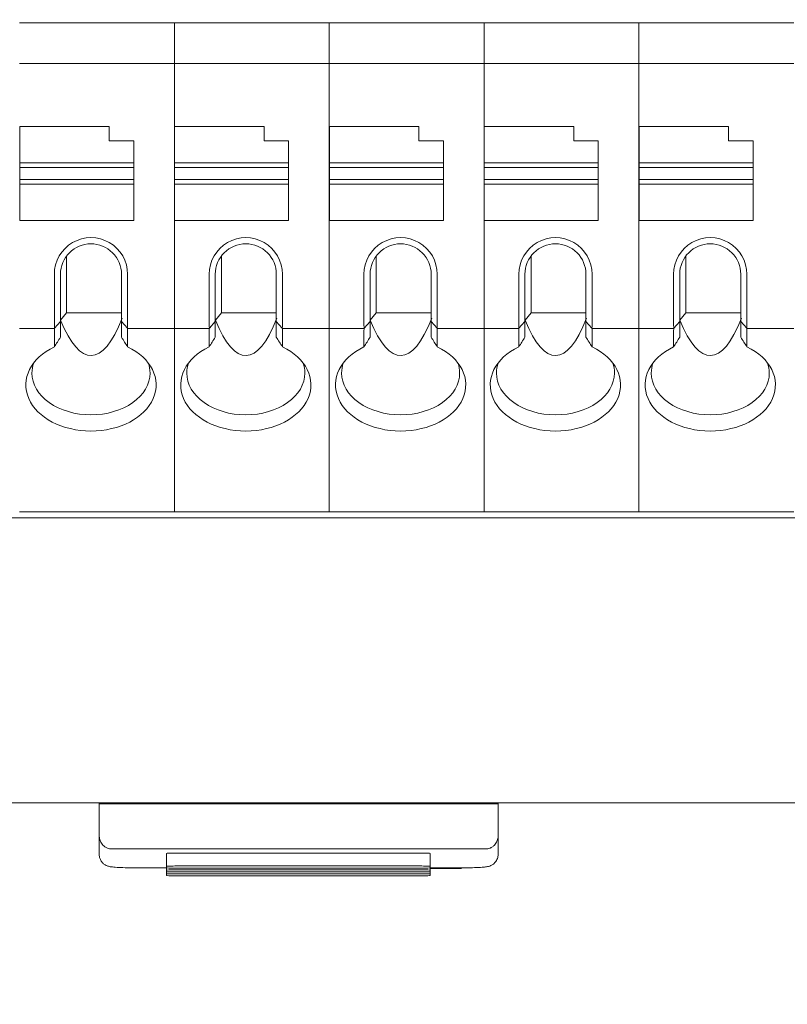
# Model space of a CAD drawing. Header units: millimetres. Extents: x -1114 to 1396, y -630 to 631.
# Tile 558 of 656: x 817 to 836, y -183 to -158. Entities that reach past the tile are written whole.
import ezdxf

# ---------------------------------------------------------------- set-up
doc = ezdxf.new("R2010")
doc.units = ezdxf.units.MM
doc.header["$MEASUREMENT"] = 0

msp = doc.modelspace()

# ---------------------------------------------------------------- linework, layer by layer
at = {"lineweight": 18}
for points, knots in [([(1038.9843, -629.7647), (1038.9843, -629.7647), (-1111.4882, -629.7647), (-1111.4882, -629.7647), (-1111.4882, -629.7647), (-1111.4882, -629.7647), (-1111.4882, 630.7883), (-1111.4882, 630.7883), (-1111.4882, 630.7883), (-1111.4882, 630.7883), (1038.9843, 630.7883), (1038.9843, 630.7883)], [0, 0, 0, 0, 0.3333333, 0.3333333, 0.3333333, 0.3333333, 0.6666667, 0.6666667, 0.6666667, 0.6666667, 1, 1, 1, 1]), ([(819.8921, -164.7066), (819.8921, -164.3851), (819.7205, -164.088), (819.4421, -163.9272), (819.4421, -163.9272), (819.1636, -163.7664), (818.8205, -163.7664), (818.5421, -163.9272), (818.5421, -163.9272), (818.2636, -164.088), (818.0921, -164.3851), (818.0921, -164.7066)], [0, 0, 0, 0, 0.3333333, 0.3333333, 0.3333333, 0.3333333, 0.6666667, 0.6666667, 0.6666667, 0.6666667, 1, 1, 1, 1]), ([(823.6953, -164.7066), (823.6953, -164.3851), (823.5238, -164.088), (823.2453, -163.9272), (823.2453, -163.9272), (822.9669, -163.7664), (822.6238, -163.7664), (822.3453, -163.9272), (822.3453, -163.9272), (822.0669, -164.088), (821.8953, -164.3851), (821.8953, -164.7066)], [0, 0, 0, 0, 0.3333333, 0.3333333, 0.3333333, 0.3333333, 0.6666667, 0.6666667, 0.6666667, 0.6666667, 1, 1, 1, 1]), ([(827.4986, -164.7066), (827.4986, -164.3851), (827.327, -164.088), (827.0486, -163.9272), (827.0486, -163.9272), (826.7701, -163.7664), (826.427, -163.7664), (826.1486, -163.9272), (826.1486, -163.9272), (825.8701, -164.088), (825.6986, -164.3851), (825.6986, -164.7066)], [0, 0, 0, 0, 0.3333333, 0.3333333, 0.3333333, 0.3333333, 0.6666667, 0.6666667, 0.6666667, 0.6666667, 1, 1, 1, 1]), ([(831.3018, -164.7066), (831.3018, -164.3851), (831.1303, -164.088), (830.8518, -163.9272), (830.8518, -163.9272), (830.5734, -163.7664), (830.2303, -163.7664), (829.9518, -163.9272), (829.9518, -163.9272), (829.6734, -164.088), (829.5018, -164.3851), (829.5018, -164.7066)], [0, 0, 0, 0, 0.3333333, 0.3333333, 0.3333333, 0.3333333, 0.6666667, 0.6666667, 0.6666667, 0.6666667, 1, 1, 1, 1]), ([(835.1051, -164.7066), (835.1051, -164.3851), (834.9336, -164.088), (834.6551, -163.9272), (834.6551, -163.9272), (834.3766, -163.7664), (834.0336, -163.7664), (833.7551, -163.9272), (833.7551, -163.9272), (833.4766, -164.088), (833.3051, -164.3851), (833.3051, -164.7066)], [0, 0, 0, 0, 0.3333333, 0.3333333, 0.3333333, 0.3333333, 0.6666667, 0.6666667, 0.6666667, 0.6666667, 1, 1, 1, 1]), ([(818.9921, -163.9566), (818.7932, -163.9566), (818.6024, -164.0356), (818.4617, -164.1763), (818.4617, -164.1763), (818.3211, -164.3169), (818.2421, -164.5077), (818.2421, -164.7066)], [0, 0, 0, 0, 0.5, 0.5, 0.5, 0.5, 1, 1, 1, 1]), ([(819.7421, -164.7066), (819.7421, -164.5077), (819.6631, -164.3169), (819.5224, -164.1763), (819.5224, -164.1763), (819.3817, -164.0356), (819.191, -163.9566), (818.9921, -163.9566)], [0, 0, 0, 0, 0.5, 0.5, 0.5, 0.5, 1, 1, 1, 1]), ([(822.7953, -163.9566), (822.5964, -163.9566), (822.4056, -164.0356), (822.265, -164.1763), (822.265, -164.1763), (822.1243, -164.3169), (822.0453, -164.5077), (822.0453, -164.7066)], [0, 0, 0, 0, 0.5, 0.5, 0.5, 0.5, 1, 1, 1, 1]), ([(823.5453, -164.7066), (823.5453, -164.5077), (823.4663, -164.3169), (823.3257, -164.1763), (823.3257, -164.1763), (823.185, -164.0356), (822.9942, -163.9566), (822.7953, -163.9566)], [0, 0, 0, 0, 0.5, 0.5, 0.5, 0.5, 1, 1, 1, 1]), ([(826.5986, -163.9566), (826.3997, -163.9566), (826.2089, -164.0356), (826.0683, -164.1763), (826.0683, -164.1763), (825.9276, -164.3169), (825.8486, -164.5077), (825.8486, -164.7066)], [0, 0, 0, 0, 0.5, 0.5, 0.5, 0.5, 1, 1, 1, 1]), ([(827.3486, -164.7066), (827.3486, -164.5077), (827.2696, -164.3169), (827.1289, -164.1763), (827.1289, -164.1763), (826.9883, -164.0356), (826.7975, -163.9566), (826.5986, -163.9566)], [0, 0, 0, 0, 0.5, 0.5, 0.5, 0.5, 1, 1, 1, 1]), ([(830.4018, -163.9566), (830.2029, -163.9566), (830.0122, -164.0356), (829.8715, -164.1763), (829.8715, -164.1763), (829.7309, -164.3169), (829.6518, -164.5077), (829.6518, -164.7066)], [0, 0, 0, 0, 0.5, 0.5, 0.5, 0.5, 1, 1, 1, 1]), ([(831.1518, -164.7066), (831.1518, -164.5077), (831.0728, -164.3169), (830.9322, -164.1763), (830.9322, -164.1763), (830.7915, -164.0356), (830.6007, -163.9566), (830.4018, -163.9566)], [0, 0, 0, 0, 0.5, 0.5, 0.5, 0.5, 1, 1, 1, 1]), ([(834.2051, -163.9566), (834.0062, -163.9566), (833.8154, -164.0356), (833.6748, -164.1763), (833.6748, -164.1763), (833.5341, -164.3169), (833.4551, -164.5077), (833.4551, -164.7066)], [0, 0, 0, 0, 0.5, 0.5, 0.5, 0.5, 1, 1, 1, 1]), ([(834.9551, -164.7066), (834.9551, -164.5077), (834.8761, -164.3169), (834.7354, -164.1763), (834.7354, -164.1763), (834.5948, -164.0356), (834.404, -163.9566), (834.2051, -163.9566)], [0, 0, 0, 0, 0.5, 0.5, 0.5, 0.5, 1, 1, 1, 1]), ([(818.0921, -166.486), (817.5114, -166.7653), (817.2563, -167.2798), (817.4629, -167.7544), (817.4629, -167.7544), (817.6696, -168.229), (818.2898, -168.5528), (818.9921, -168.5528)], [0, 0, 0, 0, 0.5, 0.5, 0.5, 0.5, 1, 1, 1, 1]), ([(818.9921, -168.5528), (819.6944, -168.5528), (820.3146, -168.229), (820.5212, -167.7544), (820.5212, -167.7544), (820.7279, -167.2798), (820.4727, -166.7653), (819.8921, -166.486)], [0, 0, 0, 0, 0.5, 0.5, 0.5, 0.5, 1, 1, 1, 1]), ([(821.8953, -166.486), (821.3147, -166.7653), (821.0595, -167.2798), (821.2662, -167.7544), (821.2662, -167.7544), (821.4728, -168.229), (822.093, -168.5528), (822.7953, -168.5528)], [0, 0, 0, 0, 0.5, 0.5, 0.5, 0.5, 1, 1, 1, 1]), ([(822.7953, -168.5528), (823.4976, -168.5528), (824.1178, -168.229), (824.3245, -167.7544), (824.3245, -167.7544), (824.5311, -167.2798), (824.276, -166.7653), (823.6953, -166.486)], [0, 0, 0, 0, 0.5, 0.5, 0.5, 0.5, 1, 1, 1, 1]), ([(825.6986, -166.486), (825.1179, -166.7653), (824.8628, -167.2798), (825.0694, -167.7544), (825.0694, -167.7544), (825.2761, -168.229), (825.8963, -168.5528), (826.5986, -168.5528)], [0, 0, 0, 0, 0.5, 0.5, 0.5, 0.5, 1, 1, 1, 1]), ([(826.5986, -168.5528), (827.3009, -168.5528), (827.9211, -168.229), (828.1277, -167.7544), (828.1277, -167.7544), (828.3344, -167.2798), (828.0792, -166.7653), (827.4986, -166.486)], [0, 0, 0, 0, 0.5, 0.5, 0.5, 0.5, 1, 1, 1, 1]), ([(829.5018, -166.486), (828.9212, -166.7653), (828.666, -167.2798), (828.8727, -167.7544), (828.8727, -167.7544), (829.0794, -168.229), (829.6995, -168.5528), (830.4018, -168.5528)], [0, 0, 0, 0, 0.5, 0.5, 0.5, 0.5, 1, 1, 1, 1]), ([(830.4018, -168.5528), (831.1041, -168.5528), (831.7243, -168.229), (831.931, -167.7544), (831.931, -167.7544), (832.1377, -167.2798), (831.8825, -166.7653), (831.3018, -166.486)], [0, 0, 0, 0, 0.5, 0.5, 0.5, 0.5, 1, 1, 1, 1]), ([(833.3051, -166.486), (832.7244, -166.7653), (832.4693, -167.2798), (832.6759, -167.7544), (832.6759, -167.7544), (832.8826, -168.229), (833.5028, -168.5528), (834.2051, -168.5528)], [0, 0, 0, 0, 0.5, 0.5, 0.5, 0.5, 1, 1, 1, 1]), ([(834.2051, -168.5528), (834.9074, -168.5528), (835.5276, -168.229), (835.7342, -167.7544), (835.7342, -167.7544), (835.9409, -167.2798), (835.6857, -166.7653), (835.1051, -166.486)], [0, 0, 0, 0, 0.5, 0.5, 0.5, 0.5, 1, 1, 1, 1]), ([(817.5421, -167.13), (817.5421, -167.4019), (817.6948, -167.6627), (817.9668, -167.855), (817.9668, -167.855), (818.2387, -168.0473), (818.6075, -168.1553), (818.9921, -168.1553)], [0, 0, 0, 0, 0.5, 0.5, 0.5, 0.5, 1, 1, 1, 1]), ([(818.9921, -168.1553), (819.3766, -168.1553), (819.7454, -168.0473), (820.0174, -167.855), (820.0174, -167.855), (820.2893, -167.6627), (820.4421, -167.4019), (820.4421, -167.13)], [0, 0, 0, 0, 0.5, 0.5, 0.5, 0.5, 1, 1, 1, 1]), ([(821.3453, -167.13), (821.3453, -167.4019), (821.4981, -167.6627), (821.77, -167.855), (821.77, -167.855), (822.0419, -168.0473), (822.4108, -168.1553), (822.7953, -168.1553)], [0, 0, 0, 0, 0.5, 0.5, 0.5, 0.5, 1, 1, 1, 1]), ([(822.7953, -168.1553), (823.1799, -168.1553), (823.5487, -168.0473), (823.8206, -167.855), (823.8206, -167.855), (824.0926, -167.6627), (824.2453, -167.4019), (824.2453, -167.13)], [0, 0, 0, 0, 0.5, 0.5, 0.5, 0.5, 1, 1, 1, 1]), ([(825.1486, -167.13), (825.1486, -167.4019), (825.3013, -167.6627), (825.5733, -167.855), (825.5733, -167.855), (825.8452, -168.0473), (826.214, -168.1553), (826.5986, -168.1553)], [0, 0, 0, 0, 0.5, 0.5, 0.5, 0.5, 1, 1, 1, 1]), ([(826.5986, -168.1553), (826.9831, -168.1553), (827.352, -168.0473), (827.6239, -167.855), (827.6239, -167.855), (827.8958, -167.6627), (828.0486, -167.4019), (828.0486, -167.13)], [0, 0, 0, 0, 0.5, 0.5, 0.5, 0.5, 1, 1, 1, 1]), ([(828.9518, -167.13), (828.9518, -167.4019), (829.1046, -167.6627), (829.3765, -167.855), (829.3765, -167.855), (829.6485, -168.0473), (830.0173, -168.1553), (830.4018, -168.1553)], [0, 0, 0, 0, 0.5, 0.5, 0.5, 0.5, 1, 1, 1, 1]), ([(830.4018, -168.1553), (830.7864, -168.1553), (831.1552, -168.0473), (831.4271, -167.855), (831.4271, -167.855), (831.6991, -167.6627), (831.8518, -167.4019), (831.8518, -167.13)], [0, 0, 0, 0, 0.5, 0.5, 0.5, 0.5, 1, 1, 1, 1]), ([(832.7551, -167.13), (832.7551, -167.4019), (832.9079, -167.6627), (833.1798, -167.855), (833.1798, -167.855), (833.4517, -168.0473), (833.8205, -168.1553), (834.2051, -168.1553)], [0, 0, 0, 0, 0.5, 0.5, 0.5, 0.5, 1, 1, 1, 1]), ([(834.2051, -168.1553), (834.5897, -168.1553), (834.9585, -168.0473), (835.2304, -167.855), (835.2304, -167.855), (835.5023, -167.6627), (835.6551, -167.4019), (835.6551, -167.13)], [0, 0, 0, 0, 0.5, 0.5, 0.5, 0.5, 1, 1, 1, 1]), ([(819.194, -178.4784), (819.1947, -178.4955), (819.1953, -178.5126), (819.1975, -178.5297), (819.1975, -178.5297), (819.1995, -178.546), (819.203, -178.5624), (819.2077, -178.5786), (819.2077, -178.5786), (819.2123, -178.5942), (819.2179, -178.6097), (819.2249, -178.6251), (819.2249, -178.6251), (819.2316, -178.6399), (819.2396, -178.6546), (819.2489, -178.6692), (819.2489, -178.6692), (819.2688, -178.7003), (819.2949, -178.731), (819.3329, -178.7576), (819.3329, -178.7576), (819.3431, -178.7647), (819.354, -178.7715), (819.3661, -178.7778), (819.3661, -178.7778), (819.3769, -178.7834), (819.3886, -178.7886), (819.4014, -178.7932), (819.4014, -178.7932), (819.4154, -178.7983), (819.4307, -178.8028), (819.4471, -178.8054), (819.4471, -178.8054), (819.4621, -178.8077), (819.4781, -178.8086), (819.494, -178.8094)], [0, 0, 0, 0, 0.1111111, 0.1111111, 0.1111111, 0.1111111, 0.2222222, 0.2222222, 0.2222222, 0.2222222, 0.3333333, 0.3333333, 0.3333333, 0.3333333, 0.4444444, 0.4444444, 0.4444444, 0.4444444, 0.5555556, 0.5555556, 0.5555556, 0.5555556, 0.6666667, 0.6666667, 0.6666667, 0.6666667, 0.7777778, 0.7777778, 0.7777778, 0.7777778, 0.8888889, 0.8888889, 0.8888889, 0.8888889, 1, 1, 1, 1]), ([(828.694, -178.8094), (828.7109, -178.8094), (828.7271, -178.8079), (828.7429, -178.805), (828.7429, -178.805), (828.7586, -178.8021), (828.773, -178.7981), (828.7865, -178.7933), (828.7865, -178.7933), (828.7932, -178.7909), (828.7997, -178.7883), (828.8059, -178.7855), (828.8059, -178.7855), (828.8121, -178.7828), (828.8179, -178.7799), (828.8236, -178.777), (828.8236, -178.777), (828.8348, -178.771), (828.8451, -178.7646), (828.8547, -178.7579), (828.8547, -178.7579), (828.8643, -178.7512), (828.873, -178.7443), (828.8811, -178.7372), (828.8811, -178.7372), (828.8892, -178.7301), (828.8966, -178.7228), (828.9034, -178.7155), (828.9034, -178.7155), (828.9171, -178.7007), (828.9287, -178.6855), (828.9387, -178.6699), (828.9387, -178.6699), (828.9487, -178.6544), (828.957, -178.6387), (828.964, -178.6229), (828.964, -178.6229), (828.9709, -178.6071), (828.9765, -178.5912), (828.9809, -178.5752), (828.9809, -178.5752), (828.9898, -178.5433), (828.994, -178.511), (828.994, -178.4784)], [0, 0, 0, 0, 0.0909091, 0.0909091, 0.0909091, 0.0909091, 0.1818182, 0.1818182, 0.1818182, 0.1818182, 0.2727273, 0.2727273, 0.2727273, 0.2727273, 0.3636364, 0.3636364, 0.3636364, 0.3636364, 0.4545455, 0.4545455, 0.4545455, 0.4545455, 0.5454545, 0.5454545, 0.5454545, 0.5454545, 0.6363636, 0.6363636, 0.6363636, 0.6363636, 0.7272727, 0.7272727, 0.7272727, 0.7272727, 0.8181818, 0.8181818, 0.8181818, 0.8181818, 0.9090909, 0.9090909, 0.9090909, 0.9090909, 1, 1, 1, 1]), ([(819.194, -178.9412), (819.1945, -178.9795), (819.201, -179.0152), (819.214, -179.0492), (819.214, -179.0492), (819.2247, -179.077), (819.2398, -179.1036), (819.2582, -179.1272), (819.2582, -179.1272), (819.2737, -179.1472), (819.2916, -179.1649), (819.3111, -179.18), (819.3111, -179.18), (819.3279, -179.1931), (819.346, -179.2043), (819.3638, -179.2131), (819.3638, -179.2131), (819.379, -179.2207), (819.394, -179.2266), (819.4075, -179.2311), (819.4075, -179.2311), (819.4204, -179.2353), (819.4319, -179.2383), (819.4424, -179.2407), (819.4424, -179.2407), (819.4579, -179.2442), (819.4712, -179.2465), (819.4848, -179.2485), (819.4848, -179.2485), (819.5277, -179.2548), (819.5737, -179.2585), (819.6317, -179.2618), (819.6317, -179.2618), (819.6877, -179.2649), (819.755, -179.2676), (819.8287, -179.2695), (819.8287, -179.2695), (819.8986, -179.2713), (819.9742, -179.2723), (820.0501, -179.2725), (820.0501, -179.2725), (820.0647, -179.2726), (820.0793, -179.2726), (820.094, -179.2726)], [0, 0, 0, 0, 0.0909091, 0.0909091, 0.0909091, 0.0909091, 0.1818182, 0.1818182, 0.1818182, 0.1818182, 0.2727273, 0.2727273, 0.2727273, 0.2727273, 0.3636364, 0.3636364, 0.3636364, 0.3636364, 0.4545455, 0.4545455, 0.4545455, 0.4545455, 0.5454545, 0.5454545, 0.5454545, 0.5454545, 0.6363636, 0.6363636, 0.6363636, 0.6363636, 0.7272727, 0.7272727, 0.7272727, 0.7272727, 0.8181818, 0.8181818, 0.8181818, 0.8181818, 0.9090909, 0.9090909, 0.9090909, 0.9090909, 1, 1, 1, 1]), ([(821.0479, -178.9103), (820.9948, -178.9103), (820.9439, -178.9114), (820.9064, -178.9134), (820.9064, -178.9134), (820.8689, -178.9153), (820.8479, -178.918), (820.8479, -178.9208)], [0, 0, 0, 0, 0.5, 0.5, 0.5, 0.5, 1, 1, 1, 1]), ([(827.3226, -178.9208), (827.3226, -178.918), (827.3016, -178.9153), (827.2641, -178.9134), (827.2641, -178.9134), (827.2266, -178.9114), (827.1757, -178.9103), (827.1226, -178.9103)], [0, 0, 0, 0, 0.5, 0.5, 0.5, 0.5, 1, 1, 1, 1]), ([(828.094, -179.2726), (828.1484, -179.2726), (828.2006, -179.2723), (828.2517, -179.2716), (828.2517, -179.2716), (828.3275, -179.2705), (828.4008, -179.2687), (828.4655, -179.2661), (828.4655, -179.2661), (828.5329, -179.2634), (828.591, -179.2599), (828.6376, -179.256), (828.6376, -179.256), (828.6703, -179.2532), (828.6974, -179.2502), (828.7295, -179.2441), (828.7295, -179.2441), (828.7464, -179.2409), (828.7647, -179.2368), (828.7871, -179.2288), (828.7871, -179.2288), (828.8045, -179.2226), (828.8243, -179.214), (828.8435, -179.2027), (828.8435, -179.2027), (828.8666, -179.1893), (828.8888, -179.172), (828.9084, -179.1519), (828.9084, -179.1519), (828.9309, -179.1287), (828.9499, -179.1018), (828.9641, -179.0723), (828.9641, -179.0723), (828.9797, -179.0398), (828.9895, -179.0043), (828.9928, -178.9686), (828.9928, -178.9686), (828.9936, -178.9595), (828.994, -178.9504), (828.994, -178.9412)], [0, 0, 0, 0, 0.1, 0.1, 0.1, 0.1, 0.2, 0.2, 0.2, 0.2, 0.3, 0.3, 0.3, 0.3, 0.4, 0.4, 0.4, 0.4, 0.5, 0.5, 0.5, 0.5, 0.6, 0.6, 0.6, 0.6, 0.7, 0.7, 0.7, 0.7, 0.8, 0.8, 0.8, 0.8, 0.9, 0.9, 0.9, 0.9, 1, 1, 1, 1]), ([(821.0479, -179.2284), (820.9948, -179.2284), (820.9439, -179.2295), (820.9064, -179.2315), (820.9064, -179.2315), (820.8689, -179.2335), (820.8479, -179.2361), (820.8479, -179.2389)], [0, 0, 0, 0, 0.5, 0.5, 0.5, 0.5, 1, 1, 1, 1]), ([(820.8479, -179.2703), (820.8479, -179.2731), (820.8689, -179.2757), (820.9064, -179.2777), (820.9064, -179.2777), (820.9439, -179.2797), (820.9948, -179.2808), (821.0479, -179.2808)], [0, 0, 0, 0, 0.5, 0.5, 0.5, 0.5, 1, 1, 1, 1]), ([(827.3226, -179.2389), (827.3226, -179.2361), (827.3016, -179.2335), (827.2641, -179.2315), (827.2641, -179.2315), (827.2266, -179.2295), (827.1757, -179.2284), (827.1226, -179.2284)], [0, 0, 0, 0, 0.5, 0.5, 0.5, 0.5, 1, 1, 1, 1]), ([(827.1226, -179.2808), (827.1757, -179.2808), (827.2266, -179.2797), (827.2641, -179.2777), (827.2641, -179.2777), (827.3016, -179.2757), (827.3226, -179.2731), (827.3226, -179.2703)], [0, 0, 0, 0, 0.5, 0.5, 0.5, 0.5, 1, 1, 1, 1]), ([(821.0479, -179.3231), (820.9948, -179.3231), (820.9439, -179.3242), (820.9064, -179.3262), (820.9064, -179.3262), (820.8689, -179.3282), (820.8479, -179.3308), (820.8479, -179.3336)], [0, 0, 0, 0, 0.5, 0.5, 0.5, 0.5, 1, 1, 1, 1]), ([(820.8479, -179.365), (820.8479, -179.3678), (820.8689, -179.3704), (820.9064, -179.3724), (820.9064, -179.3724), (820.9439, -179.3744), (820.9948, -179.3755), (821.0479, -179.3755)], [0, 0, 0, 0, 0.5, 0.5, 0.5, 0.5, 1, 1, 1, 1]), ([(821.0479, -179.4178), (820.9948, -179.4178), (820.9439, -179.4189), (820.9064, -179.4209), (820.9064, -179.4209), (820.8689, -179.4229), (820.8479, -179.4255), (820.8479, -179.4283)], [0, 0, 0, 0, 0.5, 0.5, 0.5, 0.5, 1, 1, 1, 1]), ([(820.8479, -179.4597), (820.8479, -179.4625), (820.8689, -179.4651), (820.9064, -179.4671), (820.9064, -179.4671), (820.9439, -179.4691), (820.9948, -179.4702), (821.0479, -179.4702)], [0, 0, 0, 0, 0.5, 0.5, 0.5, 0.5, 1, 1, 1, 1]), ([(827.3226, -179.3336), (827.3226, -179.3308), (827.3016, -179.3282), (827.2641, -179.3262), (827.2641, -179.3262), (827.2266, -179.3242), (827.1757, -179.3231), (827.1226, -179.3231)], [0, 0, 0, 0, 0.5, 0.5, 0.5, 0.5, 1, 1, 1, 1]), ([(827.1226, -179.3755), (827.1757, -179.3755), (827.2266, -179.3744), (827.2641, -179.3724), (827.2641, -179.3724), (827.3016, -179.3704), (827.3226, -179.3678), (827.3226, -179.365)], [0, 0, 0, 0, 0.5, 0.5, 0.5, 0.5, 1, 1, 1, 1]), ([(827.3226, -179.4283), (827.3226, -179.4255), (827.3016, -179.4229), (827.2641, -179.4209), (827.2641, -179.4209), (827.2266, -179.4189), (827.1757, -179.4178), (827.1226, -179.4178)], [0, 0, 0, 0, 0.5, 0.5, 0.5, 0.5, 1, 1, 1, 1]), ([(827.1226, -179.4702), (827.1757, -179.4702), (827.2266, -179.4691), (827.2641, -179.4671), (827.2641, -179.4671), (827.3016, -179.4651), (827.3226, -179.4625), (827.3226, -179.4597)], [0, 0, 0, 0, 0.5, 0.5, 0.5, 0.5, 1, 1, 1, 1])]:
    msp.add_open_spline(points, degree=3, knots=knots, dxfattribs=at)
for points in [[(817.2388, -158.5327), (817.2388, -158.5327), (821.0421, -158.5327), (821.0421, -158.5327)], [(821.0421, -158.5327), (821.0421, -158.5327), (817.2388, -158.5327), (817.2388, -158.5327)], [(821.0421, -158.5327), (821.0421, -158.5327), (824.8453, -158.5327), (824.8453, -158.5327)], [(821.0421, -158.5825), (821.0421, -158.5825), (821.0421, -158.5327), (821.0421, -158.5327)], [(821.0421, -158.5825), (821.0421, -158.5825), (821.0421, -158.5327), (821.0421, -158.5327)], [(824.8453, -158.5327), (824.8453, -158.5327), (821.0421, -158.5327), (821.0421, -158.5327)], [(821.0421, -159.4829), (821.0421, -159.4829), (821.0421, -158.5825), (821.0421, -158.5825)], [(821.0421, -159.4829), (821.0421, -159.4829), (821.0421, -158.5825), (821.0421, -158.5825)], [(824.8453, -158.5327), (824.8453, -158.5327), (828.6486, -158.5327), (828.6486, -158.5327)], [(824.8453, -158.5825), (824.8453, -158.5825), (824.8453, -158.5327), (824.8453, -158.5327)], [(828.6486, -158.5327), (828.6486, -158.5327), (824.8453, -158.5327), (824.8453, -158.5327)], [(824.8453, -158.5825), (824.8453, -158.5825), (824.8453, -158.5327), (824.8453, -158.5327)], [(824.8453, -159.4829), (824.8453, -159.4829), (824.8453, -158.5825), (824.8453, -158.5825)], [(824.8453, -159.4829), (824.8453, -159.4829), (824.8453, -158.5825), (824.8453, -158.5825)], [(828.6486, -158.5327), (828.6486, -158.5327), (832.4518, -158.5327), (832.4518, -158.5327)], [(828.6486, -158.5825), (828.6486, -158.5825), (828.6486, -158.5327), (828.6486, -158.5327)], [(828.6486, -158.5825), (828.6486, -158.5825), (828.6486, -158.5327), (828.6486, -158.5327)], [(832.4518, -158.5327), (832.4518, -158.5327), (828.6486, -158.5327), (828.6486, -158.5327)], [(828.6486, -159.4829), (828.6486, -159.4829), (828.6486, -158.5825), (828.6486, -158.5825)], [(828.6486, -159.4829), (828.6486, -159.4829), (828.6486, -158.5825), (828.6486, -158.5825)], [(832.4518, -158.5327), (832.4518, -158.5327), (836.2551, -158.5327), (836.2551, -158.5327)], [(832.4518, -158.5825), (832.4518, -158.5825), (832.4518, -158.5327), (832.4518, -158.5327)], [(832.4518, -158.5825), (832.4518, -158.5825), (832.4518, -158.5327), (832.4518, -158.5327)], [(836.2551, -158.5327), (836.2551, -158.5327), (832.4518, -158.5327), (832.4518, -158.5327)], [(832.4518, -159.4829), (832.4518, -159.4829), (832.4518, -158.5825), (832.4518, -158.5825)], [(832.4518, -159.4829), (832.4518, -159.4829), (832.4518, -158.5825), (832.4518, -158.5825)], [(821.0421, -159.6031), (821.0421, -159.6031), (821.0421, -159.4829), (821.0421, -159.4829)], [(821.0421, -159.6031), (821.0421, -159.6031), (821.0421, -159.4829), (821.0421, -159.4829)], [(824.8453, -159.6031), (824.8453, -159.6031), (824.8453, -159.4829), (824.8453, -159.4829)], [(824.8453, -159.6031), (824.8453, -159.6031), (824.8453, -159.4829), (824.8453, -159.4829)], [(828.6486, -159.6031), (828.6486, -159.6031), (828.6486, -159.4829), (828.6486, -159.4829)], [(828.6486, -159.6031), (828.6486, -159.6031), (828.6486, -159.4829), (828.6486, -159.4829)], [(832.4518, -159.6031), (832.4518, -159.6031), (832.4518, -159.4829), (832.4518, -159.4829)], [(832.4518, -159.6031), (832.4518, -159.6031), (832.4518, -159.4829), (832.4518, -159.4829)], [(817.2388, -159.5327), (817.2388, -159.5327), (821.0421, -159.5327), (821.0421, -159.5327)], [(821.0421, -159.5327), (821.0421, -159.5327), (824.8453, -159.5327), (824.8453, -159.5327)], [(821.0421, -165.9623), (821.0421, -165.9623), (821.0421, -159.6031), (821.0421, -159.6031)], [(821.0421, -165.9623), (821.0421, -165.9623), (821.0421, -159.6031), (821.0421, -159.6031)], [(824.8453, -159.5327), (824.8453, -159.5327), (828.6486, -159.5327), (828.6486, -159.5327)], [(824.8453, -165.9623), (824.8453, -165.9623), (824.8453, -159.6031), (824.8453, -159.6031)], [(824.8453, -165.9623), (824.8453, -165.9623), (824.8453, -159.6031), (824.8453, -159.6031)], [(828.6486, -159.5327), (828.6486, -159.5327), (832.4518, -159.5327), (832.4518, -159.5327)], [(828.6486, -165.9623), (828.6486, -165.9623), (828.6486, -159.6031), (828.6486, -159.6031)], [(828.6486, -165.9623), (828.6486, -165.9623), (828.6486, -159.6031), (828.6486, -159.6031)], [(832.4518, -159.5327), (832.4518, -159.5327), (836.2551, -159.5327), (836.2551, -159.5327)], [(832.4518, -165.9623), (832.4518, -165.9623), (832.4518, -159.6031), (832.4518, -159.6031)], [(832.4518, -165.9623), (832.4518, -165.9623), (832.4518, -159.6031), (832.4518, -159.6031)], [(819.4421, -161.0827), (819.4421, -161.0827), (817.2421, -161.0827), (817.2421, -161.0827)], [(817.2421, -161.0827), (817.2421, -161.0827), (817.2421, -161.9735), (817.2421, -161.9735)], [(819.4421, -161.4327), (819.4421, -161.4327), (819.4421, -161.0827), (819.4421, -161.0827)], [(823.2453, -161.0827), (823.2453, -161.0827), (821.0453, -161.0827), (821.0453, -161.0827)], [(821.0453, -161.0827), (821.0453, -161.0827), (821.0453, -161.9735), (821.0453, -161.9735)], [(823.2453, -161.4327), (823.2453, -161.4327), (823.2453, -161.0827), (823.2453, -161.0827)], [(824.8486, -161.0827), (824.8486, -161.0827), (824.8486, -161.9735), (824.8486, -161.9735)], [(827.0486, -161.0827), (827.0486, -161.0827), (824.8486, -161.0827), (824.8486, -161.0827)], [(827.0486, -161.4327), (827.0486, -161.4327), (827.0486, -161.0827), (827.0486, -161.0827)], [(830.8518, -161.0827), (830.8518, -161.0827), (828.6518, -161.0827), (828.6518, -161.0827)], [(828.6518, -161.0827), (828.6518, -161.0827), (828.6518, -161.9735), (828.6518, -161.9735)], [(830.8518, -161.4327), (830.8518, -161.4327), (830.8518, -161.0827), (830.8518, -161.0827)], [(832.4551, -161.0827), (832.4551, -161.0827), (832.4551, -161.9735), (832.4551, -161.9735)], [(834.6551, -161.0827), (834.6551, -161.0827), (832.4551, -161.0827), (832.4551, -161.0827)], [(834.6551, -161.4327), (834.6551, -161.4327), (834.6551, -161.0827), (834.6551, -161.0827)], [(820.0421, -161.4327), (820.0421, -161.4327), (819.4421, -161.4327), (819.4421, -161.4327)], [(820.0421, -161.9735), (820.0421, -161.9735), (820.0421, -161.4327), (820.0421, -161.4327)], [(823.8453, -161.4327), (823.8453, -161.4327), (823.2453, -161.4327), (823.2453, -161.4327)], [(823.8453, -161.9735), (823.8453, -161.9735), (823.8453, -161.4327), (823.8453, -161.4327)], [(827.6486, -161.4327), (827.6486, -161.4327), (827.0486, -161.4327), (827.0486, -161.4327)], [(827.6486, -161.9735), (827.6486, -161.9735), (827.6486, -161.4327), (827.6486, -161.4327)], [(831.4518, -161.4327), (831.4518, -161.4327), (830.8518, -161.4327), (830.8518, -161.4327)], [(831.4518, -161.9735), (831.4518, -161.9735), (831.4518, -161.4327), (831.4518, -161.4327)], [(835.2551, -161.4327), (835.2551, -161.4327), (834.6551, -161.4327), (834.6551, -161.4327)], [(835.2551, -161.9735), (835.2551, -161.9735), (835.2551, -161.4327), (835.2551, -161.4327)], [(817.2421, -161.9735), (817.2421, -161.9735), (820.0421, -161.9735), (820.0421, -161.9735)], [(817.2421, -161.9735), (817.2421, -161.9735), (817.2421, -162.0827), (817.2421, -162.0827)], [(817.2421, -162.3827), (817.2421, -162.3827), (817.2421, -162.0827), (817.2421, -162.0827)], [(817.2421, -162.0827), (817.2421, -162.0827), (820.0421, -162.0827), (820.0421, -162.0827)], [(820.0421, -161.9735), (820.0421, -161.9735), (820.0421, -162.0827), (820.0421, -162.0827)], [(820.0421, -162.0827), (820.0421, -162.0827), (820.0421, -162.3827), (820.0421, -162.3827)], [(821.0453, -161.9735), (821.0453, -161.9735), (821.0453, -162.0827), (821.0453, -162.0827)], [(821.0453, -161.9735), (821.0453, -161.9735), (823.8453, -161.9735), (823.8453, -161.9735)], [(821.0453, -162.3827), (821.0453, -162.3827), (821.0453, -162.0827), (821.0453, -162.0827)], [(821.0453, -162.0827), (821.0453, -162.0827), (823.8453, -162.0827), (823.8453, -162.0827)], [(823.8453, -161.9735), (823.8453, -161.9735), (823.8453, -162.0827), (823.8453, -162.0827)], [(823.8453, -162.0827), (823.8453, -162.0827), (823.8453, -162.3827), (823.8453, -162.3827)], [(824.8486, -161.9735), (824.8486, -161.9735), (824.8486, -162.0827), (824.8486, -162.0827)], [(824.8486, -161.9735), (824.8486, -161.9735), (827.6486, -161.9735), (827.6486, -161.9735)], [(824.8486, -162.3827), (824.8486, -162.3827), (824.8486, -162.0827), (824.8486, -162.0827)], [(824.8486, -162.0827), (824.8486, -162.0827), (827.6486, -162.0827), (827.6486, -162.0827)], [(827.6486, -161.9735), (827.6486, -161.9735), (827.6486, -162.0827), (827.6486, -162.0827)], [(827.6486, -162.0827), (827.6486, -162.0827), (827.6486, -162.3827), (827.6486, -162.3827)], [(828.6518, -161.9735), (828.6518, -161.9735), (828.6518, -162.0827), (828.6518, -162.0827)], [(828.6518, -161.9735), (828.6518, -161.9735), (831.4518, -161.9735), (831.4518, -161.9735)], [(828.6518, -162.3827), (828.6518, -162.3827), (828.6518, -162.0827), (828.6518, -162.0827)], [(828.6518, -162.0827), (828.6518, -162.0827), (831.4518, -162.0827), (831.4518, -162.0827)], [(831.4518, -161.9735), (831.4518, -161.9735), (831.4518, -162.0827), (831.4518, -162.0827)], [(831.4518, -162.0827), (831.4518, -162.0827), (831.4518, -162.3827), (831.4518, -162.3827)], [(832.4551, -161.9735), (832.4551, -161.9735), (835.2551, -161.9735), (835.2551, -161.9735)], [(832.4551, -161.9735), (832.4551, -161.9735), (832.4551, -162.0827), (832.4551, -162.0827)], [(832.4551, -162.3827), (832.4551, -162.3827), (832.4551, -162.0827), (832.4551, -162.0827)], [(832.4551, -162.0827), (832.4551, -162.0827), (835.2551, -162.0827), (835.2551, -162.0827)], [(835.2551, -161.9735), (835.2551, -161.9735), (835.2551, -162.0827), (835.2551, -162.0827)], [(835.2551, -162.0827), (835.2551, -162.0827), (835.2551, -162.3827), (835.2551, -162.3827)], [(817.2421, -162.3827), (817.2421, -162.3827), (817.2421, -162.4919), (817.2421, -162.4919)], [(820.0421, -162.3827), (820.0421, -162.3827), (817.2421, -162.3827), (817.2421, -162.3827)], [(820.0421, -162.3827), (820.0421, -162.3827), (820.0421, -162.4919), (820.0421, -162.4919)], [(821.0453, -162.3827), (821.0453, -162.3827), (821.0453, -162.4919), (821.0453, -162.4919)], [(823.8453, -162.3827), (823.8453, -162.3827), (821.0453, -162.3827), (821.0453, -162.3827)], [(823.8453, -162.3827), (823.8453, -162.3827), (823.8453, -162.4919), (823.8453, -162.4919)], [(827.6486, -162.3827), (827.6486, -162.3827), (824.8486, -162.3827), (824.8486, -162.3827)], [(824.8486, -162.3827), (824.8486, -162.3827), (824.8486, -162.4919), (824.8486, -162.4919)], [(827.6486, -162.3827), (827.6486, -162.3827), (827.6486, -162.4919), (827.6486, -162.4919)], [(828.6518, -162.3827), (828.6518, -162.3827), (828.6518, -162.4919), (828.6518, -162.4919)], [(831.4518, -162.3827), (831.4518, -162.3827), (828.6518, -162.3827), (828.6518, -162.3827)], [(831.4518, -162.3827), (831.4518, -162.3827), (831.4518, -162.4919), (831.4518, -162.4919)], [(832.4551, -162.3827), (832.4551, -162.3827), (832.4551, -162.4919), (832.4551, -162.4919)], [(835.2551, -162.3827), (835.2551, -162.3827), (832.4551, -162.3827), (832.4551, -162.3827)], [(835.2551, -162.3827), (835.2551, -162.3827), (835.2551, -162.4919), (835.2551, -162.4919)], [(820.0421, -162.4919), (820.0421, -162.4919), (817.2421, -162.4919), (817.2421, -162.4919)], [(817.2421, -162.4919), (817.2421, -162.4919), (817.2421, -163.3827), (817.2421, -163.3827)], [(820.0421, -162.4919), (820.0421, -162.4919), (820.0421, -163.3827), (820.0421, -163.3827)], [(821.0453, -162.4919), (821.0453, -162.4919), (821.0453, -163.3827), (821.0453, -163.3827)], [(823.8453, -162.4919), (823.8453, -162.4919), (821.0453, -162.4919), (821.0453, -162.4919)], [(823.8453, -162.4919), (823.8453, -162.4919), (823.8453, -163.3827), (823.8453, -163.3827)], [(827.6486, -162.4919), (827.6486, -162.4919), (824.8486, -162.4919), (824.8486, -162.4919)], [(824.8486, -162.4919), (824.8486, -162.4919), (824.8486, -163.3827), (824.8486, -163.3827)], [(827.6486, -162.4919), (827.6486, -162.4919), (827.6486, -163.3827), (827.6486, -163.3827)], [(828.6518, -162.4919), (828.6518, -162.4919), (828.6518, -163.3827), (828.6518, -163.3827)], [(831.4518, -162.4919), (831.4518, -162.4919), (828.6518, -162.4919), (828.6518, -162.4919)], [(831.4518, -162.4919), (831.4518, -162.4919), (831.4518, -163.3827), (831.4518, -163.3827)], [(832.4551, -162.4919), (832.4551, -162.4919), (832.4551, -163.3827), (832.4551, -163.3827)], [(835.2551, -162.4919), (835.2551, -162.4919), (832.4551, -162.4919), (832.4551, -162.4919)], [(835.2551, -162.4919), (835.2551, -162.4919), (835.2551, -163.3827), (835.2551, -163.3827)], [(820.0421, -163.3827), (820.0421, -163.3827), (817.2421, -163.3827), (817.2421, -163.3827)], [(823.8453, -163.3827), (823.8453, -163.3827), (821.0453, -163.3827), (821.0453, -163.3827)], [(827.6486, -163.3827), (827.6486, -163.3827), (824.8486, -163.3827), (824.8486, -163.3827)], [(831.4518, -163.3827), (831.4518, -163.3827), (828.6518, -163.3827), (828.6518, -163.3827)], [(835.2551, -163.3827), (835.2551, -163.3827), (832.4551, -163.3827), (832.4551, -163.3827)], [(818.3921, -164.2566), (818.3921, -164.2566), (818.3921, -165.6537), (818.3921, -165.6537)], [(822.1953, -164.2566), (822.1953, -164.2566), (822.1953, -165.6537), (822.1953, -165.6537)], [(825.9986, -164.2566), (825.9986, -164.2566), (825.9986, -165.6537), (825.9986, -165.6537)], [(829.8018, -164.2566), (829.8018, -164.2566), (829.8018, -165.6537), (829.8018, -165.6537)], [(833.6051, -164.2566), (833.6051, -164.2566), (833.6051, -165.6537), (833.6051, -165.6537)], [(818.0921, -164.7066), (818.0921, -164.7066), (818.0921, -165.9623), (818.0921, -165.9623)], [(818.2421, -165.862), (818.2421, -165.862), (818.2421, -164.7066), (818.2421, -164.7066)], [(819.7421, -164.7066), (819.7421, -164.7066), (819.7421, -165.862), (819.7421, -165.862)], [(819.8921, -165.9623), (819.8921, -165.9623), (819.8921, -164.7066), (819.8921, -164.7066)], [(821.8953, -164.7066), (821.8953, -164.7066), (821.8953, -165.9623), (821.8953, -165.9623)], [(822.0453, -165.862), (822.0453, -165.862), (822.0453, -164.7066), (822.0453, -164.7066)], [(823.5453, -164.7066), (823.5453, -164.7066), (823.5453, -165.862), (823.5453, -165.862)], [(823.6953, -165.9623), (823.6953, -165.9623), (823.6953, -164.7066), (823.6953, -164.7066)], [(825.6986, -164.7066), (825.6986, -164.7066), (825.6986, -165.9623), (825.6986, -165.9623)], [(825.8486, -165.862), (825.8486, -165.862), (825.8486, -164.7066), (825.8486, -164.7066)], [(827.3486, -164.7066), (827.3486, -164.7066), (827.3486, -165.862), (827.3486, -165.862)], [(827.4986, -165.9623), (827.4986, -165.9623), (827.4986, -164.7066), (827.4986, -164.7066)], [(829.5018, -164.7066), (829.5018, -164.7066), (829.5018, -165.9623), (829.5018, -165.9623)], [(829.6518, -165.862), (829.6518, -165.862), (829.6518, -164.7066), (829.6518, -164.7066)], [(831.1518, -164.7066), (831.1518, -164.7066), (831.1518, -165.862), (831.1518, -165.862)], [(831.3018, -165.9623), (831.3018, -165.9623), (831.3018, -164.7066), (831.3018, -164.7066)], [(833.3051, -164.7066), (833.3051, -164.7066), (833.3051, -165.9623), (833.3051, -165.9623)], [(833.4551, -165.862), (833.4551, -165.862), (833.4551, -164.7066), (833.4551, -164.7066)], [(834.9551, -164.7066), (834.9551, -164.7066), (834.9551, -165.862), (834.9551, -165.862)], [(835.1051, -165.9623), (835.1051, -165.9623), (835.1051, -164.7066), (835.1051, -164.7066)], [(818.2456, -165.8304), (818.2456, -165.8304), (818.3921, -165.6537), (818.3921, -165.6537)], [(818.3921, -165.6537), (818.3921, -165.6537), (819.7421, -165.6537), (819.7421, -165.6537)], [(822.0488, -165.8304), (822.0488, -165.8304), (822.1953, -165.6537), (822.1953, -165.6537)], [(822.1953, -165.6537), (822.1953, -165.6537), (823.5453, -165.6537), (823.5453, -165.6537)], [(825.8521, -165.8304), (825.8521, -165.8304), (825.9986, -165.6537), (825.9986, -165.6537)], [(825.9986, -165.6537), (825.9986, -165.6537), (827.3486, -165.6537), (827.3486, -165.6537)], [(829.6553, -165.8304), (829.6553, -165.8304), (829.8018, -165.6537), (829.8018, -165.6537)], [(829.8018, -165.6537), (829.8018, -165.6537), (831.1518, -165.6537), (831.1518, -165.6537)], [(833.4586, -165.8304), (833.4586, -165.8304), (833.6051, -165.6537), (833.6051, -165.6537)], [(833.6051, -165.6537), (833.6051, -165.6537), (834.9551, -165.6537), (834.9551, -165.6537)], [(818.0921, -165.9623), (818.0921, -165.9847), (818.0937, -166.0066), (818.0968, -166.0273)], [(818.2421, -165.862), (818.2421, -165.862), (818.0968, -166.0273), (818.0968, -166.0273)], [(818.2421, -166.2525), (818.2421, -166.2525), (818.2421, -165.862), (818.2421, -165.862)], [(818.2456, -165.8304), (818.7229, -167.0059), (819.2809, -166.9948), (819.7561, -165.7864)], [(819.7421, -166.2525), (819.7421, -166.2525), (819.7421, -165.862), (819.7421, -165.862)], [(819.7421, -165.862), (819.7421, -165.862), (819.8874, -166.0273), (819.8874, -166.0273)], [(819.8874, -166.0273), (819.8905, -166.0066), (819.8921, -165.9847), (819.8921, -165.9623)], [(821.0421, -166.0825), (821.0421, -166.0825), (821.0421, -165.9623), (821.0421, -165.9623)], [(821.0421, -166.0825), (821.0421, -166.0825), (821.0421, -165.9623), (821.0421, -165.9623)], [(821.8953, -165.9623), (821.8953, -165.9847), (821.8969, -166.0066), (821.9, -166.0273)], [(822.0453, -165.862), (822.0453, -165.862), (821.9, -166.0273), (821.9, -166.0273)], [(822.0453, -166.2525), (822.0453, -166.2525), (822.0453, -165.862), (822.0453, -165.862)], [(822.0488, -165.8304), (822.5262, -167.0059), (823.0841, -166.9948), (823.5594, -165.7864)], [(823.5453, -166.2525), (823.5453, -166.2525), (823.5453, -165.862), (823.5453, -165.862)], [(823.5453, -165.862), (823.5453, -165.862), (823.6906, -166.0273), (823.6906, -166.0273)], [(823.6906, -166.0273), (823.6937, -166.0066), (823.6953, -165.9847), (823.6953, -165.9623)], [(824.8453, -166.0825), (824.8453, -166.0825), (824.8453, -165.9623), (824.8453, -165.9623)], [(824.8453, -166.0825), (824.8453, -166.0825), (824.8453, -165.9623), (824.8453, -165.9623)], [(825.6986, -165.9623), (825.6986, -165.9847), (825.7002, -166.0066), (825.7033, -166.0273)], [(825.8486, -165.862), (825.8486, -165.862), (825.7033, -166.0273), (825.7033, -166.0273)], [(825.8486, -166.2525), (825.8486, -166.2525), (825.8486, -165.862), (825.8486, -165.862)], [(825.8521, -165.8304), (826.3294, -167.0059), (826.8874, -166.9948), (827.3626, -165.7864)], [(827.3486, -166.2525), (827.3486, -166.2525), (827.3486, -165.862), (827.3486, -165.862)], [(827.3486, -165.862), (827.3486, -165.862), (827.4939, -166.0273), (827.4939, -166.0273)], [(827.4939, -166.0273), (827.497, -166.0066), (827.4986, -165.9847), (827.4986, -165.9623)], [(828.6486, -166.0825), (828.6486, -166.0825), (828.6486, -165.9623), (828.6486, -165.9623)], [(828.6486, -166.0825), (828.6486, -166.0825), (828.6486, -165.9623), (828.6486, -165.9623)], [(829.5018, -165.9623), (829.5018, -165.9847), (829.5034, -166.0066), (829.5065, -166.0273)], [(829.6518, -165.862), (829.6518, -165.862), (829.5065, -166.0273), (829.5065, -166.0273)], [(829.6518, -166.2525), (829.6518, -166.2525), (829.6518, -165.862), (829.6518, -165.862)], [(829.6553, -165.8304), (830.1327, -167.0059), (830.6906, -166.9948), (831.1659, -165.7864)], [(831.1518, -166.2525), (831.1518, -166.2525), (831.1518, -165.862), (831.1518, -165.862)], [(831.1518, -165.862), (831.1518, -165.862), (831.2971, -166.0273), (831.2971, -166.0273)], [(831.2971, -166.0273), (831.3002, -166.0066), (831.3018, -165.9847), (831.3018, -165.9623)], [(832.4518, -166.0825), (832.4518, -166.0825), (832.4518, -165.9623), (832.4518, -165.9623)], [(832.4518, -166.0825), (832.4518, -166.0825), (832.4518, -165.9623), (832.4518, -165.9623)], [(833.3051, -165.9623), (833.3051, -165.9847), (833.3067, -166.0066), (833.3098, -166.0273)], [(833.4551, -165.862), (833.4551, -165.862), (833.3098, -166.0273), (833.3098, -166.0273)], [(833.4551, -166.2525), (833.4551, -166.2525), (833.4551, -165.862), (833.4551, -165.862)], [(833.4586, -165.8304), (833.9359, -167.0059), (834.4939, -166.9948), (834.9691, -165.7864)], [(834.9551, -166.2525), (834.9551, -166.2525), (834.9551, -165.862), (834.9551, -165.862)], [(834.9551, -165.862), (834.9551, -165.862), (835.1004, -166.0273), (835.1004, -166.0273)], [(835.1004, -166.0273), (835.1035, -166.0066), (835.1051, -165.9847), (835.1051, -165.9623)], [(818.096, -166.0327), (818.096, -166.0327), (817.2388, -166.0327), (817.2388, -166.0327)], [(818.0968, -166.0273), (818.0937, -166.048), (818.0921, -166.0667), (818.0921, -166.0825)], [(818.0921, -166.0825), (818.0921, -166.0825), (818.0921, -166.486), (818.0921, -166.486)], [(818.2421, -166.2525), (818.1921, -166.3296), (818.1421, -166.4075), (818.0921, -166.486)], [(819.8921, -166.486), (819.842, -166.4075), (819.792, -166.3296), (819.7421, -166.2525)], [(819.8874, -166.0273), (819.8905, -166.048), (819.8921, -166.0667), (819.8921, -166.0825)], [(821.0421, -166.0327), (821.0421, -166.0327), (819.8881, -166.0327), (819.8881, -166.0327)], [(819.8921, -166.0825), (819.8921, -166.0825), (819.8921, -166.486), (819.8921, -166.486)], [(821.0421, -166.0327), (821.0421, -166.0327), (821.8993, -166.0327), (821.8993, -166.0327)], [(821.0421, -170.4829), (821.0421, -170.4829), (821.0421, -166.0825), (821.0421, -166.0825)], [(821.0421, -170.4829), (821.0421, -170.4829), (821.0421, -166.0825), (821.0421, -166.0825)], [(821.9, -166.0273), (821.8969, -166.048), (821.8953, -166.0667), (821.8953, -166.0825)], [(821.8953, -166.0825), (821.8953, -166.0825), (821.8953, -166.486), (821.8953, -166.486)], [(822.0453, -166.2525), (821.9954, -166.3296), (821.9454, -166.4075), (821.8953, -166.486)], [(823.6953, -166.486), (823.6453, -166.4075), (823.5953, -166.3296), (823.5453, -166.2525)], [(823.6906, -166.0273), (823.6937, -166.048), (823.6953, -166.0667), (823.6953, -166.0825)], [(824.8453, -166.0327), (824.8453, -166.0327), (823.6914, -166.0327), (823.6914, -166.0327)], [(823.6953, -166.0825), (823.6953, -166.0825), (823.6953, -166.486), (823.6953, -166.486)], [(825.7025, -166.0327), (825.7025, -166.0327), (824.8453, -166.0327), (824.8453, -166.0327)], [(824.8453, -170.4829), (824.8453, -170.4829), (824.8453, -166.0825), (824.8453, -166.0825)], [(824.8453, -170.4829), (824.8453, -170.4829), (824.8453, -166.0825), (824.8453, -166.0825)], [(825.7033, -166.0273), (825.7002, -166.048), (825.6986, -166.0667), (825.6986, -166.0825)], [(825.6986, -166.0825), (825.6986, -166.0825), (825.6986, -166.486), (825.6986, -166.486)], [(825.8486, -166.2525), (825.7986, -166.3296), (825.7486, -166.4075), (825.6986, -166.486)], [(827.4986, -166.486), (827.4485, -166.4075), (827.3985, -166.3296), (827.3486, -166.2525)], [(827.4939, -166.0273), (827.497, -166.048), (827.4986, -166.0667), (827.4986, -166.0825)], [(828.6486, -166.0327), (828.6486, -166.0327), (827.4947, -166.0327), (827.4947, -166.0327)], [(827.4986, -166.0825), (827.4986, -166.0825), (827.4986, -166.486), (827.4986, -166.486)], [(828.6486, -166.0327), (828.6486, -166.0327), (829.5058, -166.0327), (829.5058, -166.0327)], [(828.6486, -170.4829), (828.6486, -170.4829), (828.6486, -166.0825), (828.6486, -166.0825)], [(828.6486, -170.4829), (828.6486, -170.4829), (828.6486, -166.0825), (828.6486, -166.0825)], [(829.5065, -166.0273), (829.5034, -166.048), (829.5018, -166.0667), (829.5018, -166.0825)], [(829.5018, -166.0825), (829.5018, -166.0825), (829.5018, -166.486), (829.5018, -166.486)], [(829.6518, -166.2525), (829.6019, -166.3296), (829.5519, -166.4075), (829.5018, -166.486)], [(831.3018, -166.486), (831.2518, -166.4075), (831.2018, -166.3296), (831.1518, -166.2525)], [(831.2971, -166.0273), (831.3002, -166.048), (831.3018, -166.0667), (831.3018, -166.0825)], [(832.4518, -166.0327), (832.4518, -166.0327), (831.2979, -166.0327), (831.2979, -166.0327)], [(831.3018, -166.0825), (831.3018, -166.0825), (831.3018, -166.486), (831.3018, -166.486)], [(833.309, -166.0327), (833.309, -166.0327), (832.4518, -166.0327), (832.4518, -166.0327)], [(832.4518, -170.4829), (832.4518, -170.4829), (832.4518, -166.0825), (832.4518, -166.0825)], [(832.4518, -170.4829), (832.4518, -170.4829), (832.4518, -166.0825), (832.4518, -166.0825)], [(833.3098, -166.0273), (833.3067, -166.048), (833.3051, -166.0667), (833.3051, -166.0825)], [(833.3051, -166.0825), (833.3051, -166.0825), (833.3051, -166.486), (833.3051, -166.486)], [(833.4551, -166.2525), (833.4051, -166.3296), (833.3551, -166.4075), (833.3051, -166.486)], [(835.1051, -166.486), (835.055, -166.4075), (835.005, -166.3296), (834.9551, -166.2525)], [(835.1004, -166.0273), (835.1035, -166.048), (835.1051, -166.0667), (835.1051, -166.0825)], [(836.2551, -166.0327), (836.2551, -166.0327), (835.1012, -166.0327), (835.1012, -166.0327)], [(835.1051, -166.0825), (835.1051, -166.0825), (835.1051, -166.486), (835.1051, -166.486)], [(817.5847, -166.8832), (817.5564, -166.964), (817.5421, -167.0468), (817.5421, -167.13)], [(820.4421, -167.13), (820.4421, -167.0468), (820.4278, -166.964), (820.3994, -166.8832)], [(821.388, -166.8832), (821.3596, -166.964), (821.3453, -167.0468), (821.3453, -167.13)], [(824.2453, -167.13), (824.2453, -167.0468), (824.231, -166.964), (824.2027, -166.8832)], [(825.1912, -166.8832), (825.1629, -166.964), (825.1486, -167.0468), (825.1486, -167.13)], [(828.0486, -167.13), (828.0486, -167.0468), (828.0343, -166.964), (828.006, -166.8832)], [(828.9945, -166.8832), (828.9662, -166.964), (828.9518, -167.0468), (828.9518, -167.13)], [(831.8518, -167.13), (831.8518, -167.0468), (831.8375, -166.964), (831.8092, -166.8832)], [(832.7977, -166.8832), (832.7694, -166.964), (832.7551, -167.0468), (832.7551, -167.13)], [(835.6551, -167.13), (835.6551, -167.0468), (835.6408, -166.964), (835.6125, -166.8832)], [(821.0421, -170.5327), (821.0421, -170.5327), (817.2388, -170.5327), (817.2388, -170.5327)], [(817.2388, -170.5327), (817.2388, -170.5327), (821.0421, -170.5327), (821.0421, -170.5327)], [(821.0421, -170.5327), (821.0421, -170.5327), (821.0421, -170.4829), (821.0421, -170.4829)], [(821.0421, -170.5327), (821.0421, -170.5327), (821.0421, -170.4829), (821.0421, -170.4829)], [(824.8453, -170.5327), (824.8453, -170.5327), (821.0421, -170.5327), (821.0421, -170.5327)], [(821.0421, -170.5327), (821.0421, -170.5327), (824.8453, -170.5327), (824.8453, -170.5327)], [(824.8453, -170.5327), (824.8453, -170.5327), (824.8453, -170.4829), (824.8453, -170.4829)], [(824.8453, -170.5327), (824.8453, -170.5327), (824.8453, -170.4829), (824.8453, -170.4829)], [(828.6486, -170.5327), (828.6486, -170.5327), (824.8453, -170.5327), (824.8453, -170.5327)], [(824.8453, -170.5327), (824.8453, -170.5327), (828.6486, -170.5327), (828.6486, -170.5327)], [(828.6486, -170.5327), (828.6486, -170.5327), (828.6486, -170.4829), (828.6486, -170.4829)], [(828.6486, -170.5327), (828.6486, -170.5327), (828.6486, -170.4829), (828.6486, -170.4829)], [(832.4518, -170.5327), (832.4518, -170.5327), (828.6486, -170.5327), (828.6486, -170.5327)], [(828.6486, -170.5327), (828.6486, -170.5327), (832.4518, -170.5327), (832.4518, -170.5327)], [(832.4518, -170.5327), (832.4518, -170.5327), (832.4518, -170.4829), (832.4518, -170.4829)], [(832.4518, -170.5327), (832.4518, -170.5327), (832.4518, -170.4829), (832.4518, -170.4829)], [(836.2551, -170.5327), (836.2551, -170.5327), (832.4518, -170.5327), (832.4518, -170.5327)], [(832.4518, -170.5327), (832.4518, -170.5327), (836.2551, -170.5327), (836.2551, -170.5327)], [(847.5149, -170.6827), (847.5149, -170.6827), (800.6781, -170.6827), (800.6781, -170.6827)], [(852.1968, -177.6821), (852.1968, -177.6821), (795.9912, -177.6821), (795.9912, -177.6821)], [(819.194, -177.6846), (819.194, -177.6846), (819.194, -177.6821), (819.194, -177.6821)], [(819.194, -177.6846), (819.194, -177.6846), (819.194, -177.7062), (819.194, -177.7062)], [(828.994, -177.6846), (828.994, -177.6846), (819.194, -177.6846), (819.194, -177.6846)], [(819.194, -177.7062), (819.194, -177.9636), (819.194, -178.221), (819.194, -178.4784)], [(828.994, -177.7063), (825.7274, -177.7063), (822.4607, -177.7062), (819.194, -177.7062)], [(828.994, -177.6821), (828.994, -177.6821), (828.994, -177.6846), (828.994, -177.6846)], [(828.994, -177.6846), (828.994, -177.6846), (828.994, -177.7063), (828.994, -177.7063)], [(828.994, -178.4784), (828.994, -178.2211), (828.994, -177.9637), (828.994, -177.7063)], [(819.194, -178.9412), (819.194, -178.9412), (819.194, -178.4784), (819.194, -178.4784)], [(828.994, -178.4784), (828.994, -178.4784), (828.994, -178.9412), (828.994, -178.9412)], [(828.994, -178.4823), (828.994, -178.4823), (828.994, -178.9412), (828.994, -178.9412)], [(828.694, -178.8094), (828.694, -178.8094), (819.494, -178.8094), (819.494, -178.8094)], [(820.8479, -179.0797), (820.8479, -179.0797), (820.8479, -178.9206), (820.8479, -178.9206)], [(820.8479, -179.2389), (820.8479, -179.2389), (820.8479, -178.9208), (820.8479, -178.9208)], [(821.0479, -178.9103), (821.0479, -178.9103), (827.1226, -178.9103), (827.1226, -178.9103)], [(827.3226, -179.2389), (827.3226, -179.2389), (827.3226, -178.9208), (827.3226, -178.9208)], [(820.094, -179.2722), (820.094, -179.2722), (820.094, -179.2726), (820.094, -179.2726)], [(820.094, -179.2726), (820.094, -179.2726), (820.8479, -179.2726), (820.8479, -179.2726)], [(820.8479, -179.2388), (820.8479, -179.2388), (820.8479, -179.0797), (820.8479, -179.0797)], [(820.8479, -179.2389), (820.8479, -179.2389), (820.8479, -179.2703), (820.8479, -179.2703)], [(820.8479, -179.3335), (820.8479, -179.3335), (820.8479, -179.2703), (820.8479, -179.2703)], [(820.8479, -179.3336), (820.8479, -179.3336), (820.8479, -179.2703), (820.8479, -179.2703)], [(827.1226, -179.2284), (827.1226, -179.2284), (821.0479, -179.2284), (821.0479, -179.2284)], [(821.0479, -179.2808), (821.0479, -179.2808), (827.1226, -179.2808), (827.1226, -179.2808)], [(827.3225, -179.2726), (827.3225, -179.2726), (828.094, -179.2726), (828.094, -179.2726)], [(827.3226, -179.2703), (827.3226, -179.2703), (827.3226, -179.2389), (827.3226, -179.2389)], [(827.3226, -179.3336), (827.3226, -179.3336), (827.3226, -179.2703), (827.3226, -179.2703)], [(828.0971, -179.2879), (828.0971, -179.2879), (827.3256, -179.2879), (827.3256, -179.2879)], [(828.094, -179.2722), (828.094, -179.2722), (828.094, -179.2726), (828.094, -179.2726)], [(820.8479, -179.3336), (820.8479, -179.3336), (820.8479, -179.365), (820.8479, -179.365)], [(820.8479, -179.4282), (820.8479, -179.4282), (820.8479, -179.365), (820.8479, -179.365)], [(820.8479, -179.4283), (820.8479, -179.4283), (820.8479, -179.365), (820.8479, -179.365)], [(820.8479, -179.4283), (820.8479, -179.4283), (820.8479, -179.4597), (820.8479, -179.4597)], [(827.1226, -179.3231), (827.1226, -179.3231), (821.0479, -179.3231), (821.0479, -179.3231)], [(821.0479, -179.3755), (821.0479, -179.3755), (827.1226, -179.3755), (827.1226, -179.3755)], [(827.1226, -179.4178), (827.1226, -179.4178), (821.0479, -179.4178), (821.0479, -179.4178)], [(821.0479, -179.4702), (821.0479, -179.4702), (827.1226, -179.4702), (827.1226, -179.4702)], [(827.3226, -179.365), (827.3226, -179.365), (827.3226, -179.3336), (827.3226, -179.3336)], [(827.3226, -179.365), (827.3226, -179.365), (827.3226, -179.4282), (827.3226, -179.4282)], [(827.3226, -179.4283), (827.3226, -179.4283), (827.3226, -179.365), (827.3226, -179.365)], [(827.3226, -179.4597), (827.3226, -179.4597), (827.3226, -179.4283), (827.3226, -179.4283)]]:
    msp.add_open_spline(points, degree=3, dxfattribs=at)

doc.saveas('drawing.dxf')
